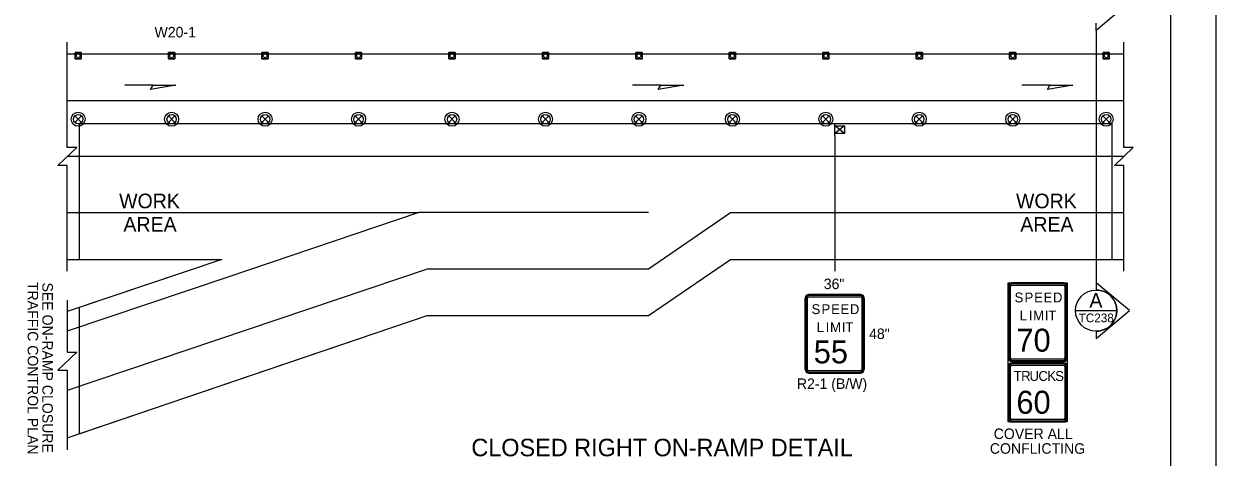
# Model space of a CAD drawing. Extents: x 99999 to 100116, y 99995 to 100013.
# Drawn here: x 100047.9 to 100056.06, y 100001.79 to 100004.76 of the extents above; entities that cross this region are included whole.
import ezdxf

# ---------------------------------------------------------------- set-up
doc = ezdxf.new("R2010")
doc.units = 0
for name, color, linetype in [('Default', 7, 'Continuous'), ('RD_MK_LineEdgeYellow', 7, 'Continuous'), ('RD_MK_LineLane', 7, 'Continuous'), ('SH_DE_DetailHeading2Text', 7, 'Continuous'), ('SH_GI_PlotLimits', 7, 'Continuous'), ('SH_GI_SheetBorder', 7, 'Continuous'), ('SH_TI_WZSectionCut', 7, 'Continuous'), ('TR_SN_ConstructionSigns', 7, 'Continuous'), ('TR_WZ_PortableSignMount5ftMinBlk-Wht', 7, 'Continuous'), ('TR_WZ_TrafficCone', 7, 'Continuous'), ('TR_WZ_TrafficSafetyDrum', 7, 'Continuous'), ('TR_WZ_WorkAreaLabel', 7, 'Continuous'), ('TR_WZ_WorkZoneDetails', 7, 'Continuous')]:
    doc.layers.add(name, color=color, linetype=linetype)

msp = doc.modelspace()

# ---------------------------------------------------------------- linework, layer by layer
at = {"layer": 'Default'}
for p, q in [((100054.638, 100002.4156), (100054.638, 100002.0613)), ((100055.0177, 100002.441), (100054.6633, 100002.441)), ((100055.043, 100002.0613), (100055.043, 100002.4156)), ((100054.6633, 100002.036), (100055.0177, 100002.036))]:
    msp.add_line(p, q, dxfattribs=at)
for centre, start, end in [((100054.6633, 100002.4156), 90, 180), ((100055.0177, 100002.4156), 0, 90), ((100054.6633, 100002.0613), 180, 270.00001), ((100055.0177, 100002.0613), 270.00001, 0.00001)]:
    msp.add_arc(centre, 0.0253, start, end, dxfattribs=at)
at = {"layer": 'RD_MK_LineEdgeYellow'}
for p, q in [((100048.195, 100004.238), (100055.43, 100004.238)), ((100048.195, 100003.47), (100049.2533, 100003.47)), ((100052.1758, 100003.086), (100052.7368, 100003.47)), ((100052.7368, 100003.47), (100055.43, 100003.47)), ((100050.6655, 100003.086), (100048.195, 100002.2517)), ((100050.6655, 100003.086), (100052.1758, 100003.086)), ((100049.2943, 100003.0282), (100048.195, 100002.657))]:
    msp.add_line(p, q, dxfattribs=at)
at = {"layer": 'RD_MK_LineLane'}
for points in [[(100055.43, 100003.854), (100048.195, 100003.854)], [(100052.1758, 100003.47), (100050.6024, 100003.47)]]:
    msp.add_lwpolyline(points, dxfattribs=at)
at = {"layer": 'SH_GI_PlotLimits'}
msp.add_lwpolyline([(100039.0625, 99999.6875), (100056.0625, 99999.6875), (100056.0625, 100010.6875), (100039.0625, 100010.6875)], close=True, dxfattribs=at)
at = {"layer": 'SH_GI_SheetBorder'}
msp.add_line((100055.75, 100010.375), (100055.75, 100000), dxfattribs=at)
at = {"layer": 'SH_TI_WZSectionCut'}
for p, q in [((100055.4688, 100004.9091), (100055.2407, 100004.718)), ((100055.2407, 100004.718), (100055.2407, 100004.7679)), ((100055.2407, 100004.718), (100055.2407, 100002.99)), ((100055.2407, 100002.99), (100055.2407, 100002.94)), ((100055.4689, 100002.7988), (100055.2407, 100002.99)), ((100055.2407, 100002.6077), (100055.4689, 100002.7988)), ((100055.2407, 100002.6576), (100055.2407, 100002.6077))]:
    msp.add_line(p, q, dxfattribs=at)
msp.add_lwpolyline([(100055.0995, 100002.7988), (100055.3819, 100002.7988)], dxfattribs=at)
msp.add_circle((100055.2407, 100002.7988), 0.1412, dxfattribs=at)
msp.add_arc((100055.2407, 100002.7988), 0.1412, 269.99779, 90.00221, dxfattribs=at)
at = {"layer": 'TR_SN_ConstructionSigns'}
for p, q in [((100054.638, 100002.4753), (100054.638, 100002.9646)), ((100054.638, 100002.9646), (100054.638, 100002.4753)), ((100054.6451, 100002.9646), (100054.6451, 100002.4753)), ((100054.6549, 100002.4753), (100054.6549, 100002.9646)), ((100054.6633, 100002.99), (100055.0177, 100002.99)), ((100055.0177, 100002.99), (100054.6633, 100002.99)), ((100055.0177, 100002.9829), (100054.6633, 100002.9829)), ((100054.6633, 100002.9731), (100055.0177, 100002.9731)), ((100055.0261, 100002.9646), (100055.0261, 100002.4753)), ((100055.036, 100002.4753), (100055.036, 100002.9646)), ((100055.043, 100002.9646), (100055.043, 100002.4753)), ((100055.043, 100002.4753), (100055.043, 100002.9646)), ((100053.2475, 100002.3953), (100053.2475, 100002.8846)), ((100053.2475, 100002.8846), (100053.2475, 100002.3953)), ((100053.2546, 100002.8846), (100053.2546, 100002.3953)), ((100053.2644, 100002.3953), (100053.2644, 100002.8846)), ((100053.2728, 100002.91), (100053.6272, 100002.91)), ((100053.6272, 100002.91), (100053.2728, 100002.91)), ((100053.6272, 100002.9029), (100053.2728, 100002.9029)), ((100053.2728, 100002.8931), (100053.6272, 100002.8931)), ((100053.6357, 100002.8846), (100053.6357, 100002.3953)), ((100053.6455, 100002.3953), (100053.6455, 100002.8846)), ((100053.6525, 100002.8846), (100053.6525, 100002.3953)), ((100053.6525, 100002.3953), (100053.6525, 100002.8846)), ((100055.0177, 100002.4668), (100054.6633, 100002.4668)), ((100053.6272, 100002.3868), (100053.2728, 100002.3868)), ((100053.2728, 100002.377), (100053.6272, 100002.377)), ((100054.638, 100002.0613), (100054.638, 100002.4156)), ((100054.638, 100002.4156), (100054.638, 100002.0613)), ((100054.6451, 100002.4156), (100054.6451, 100002.0613)), ((100054.6549, 100002.0613), (100054.6549, 100002.4156)), ((100054.6633, 100002.457), (100055.0177, 100002.457)), ((100055.0177, 100002.45), (100054.6633, 100002.45)), ((100054.6633, 100002.45), (100055.0177, 100002.45)), ((100054.6633, 100002.441), (100055.0177, 100002.441)), ((100055.0177, 100002.441), (100054.6633, 100002.441)), ((100055.0177, 100002.4339), (100054.6633, 100002.4339)), ((100054.6633, 100002.4241), (100055.0177, 100002.4241)), ((100055.0261, 100002.4156), (100055.0261, 100002.0613)), ((100055.036, 100002.0613), (100055.036, 100002.4156)), ((100055.043, 100002.4156), (100055.043, 100002.0613)), ((100055.043, 100002.0613), (100055.043, 100002.4156)), ((100053.6272, 100002.37), (100053.2728, 100002.37)), ((100053.2728, 100002.37), (100053.6272, 100002.37)), ((100055.0177, 100002.0528), (100054.6633, 100002.0528)), ((100054.6633, 100002.043), (100055.0177, 100002.043)), ((100055.0177, 100002.036), (100054.6633, 100002.036)), ((100054.6633, 100002.036), (100055.0177, 100002.036))]:
    msp.add_line(p, q, dxfattribs=at)
msp.add_lwpolyline([(100054.638, 100002.99), (100055.043, 100002.99), (100055.043, 100002.036), (100054.638, 100002.036)], close=True, dxfattribs=at)
for centre, radius, start, end in [((100054.6633, 100002.9646), 0.0253, 90, 180), ((100054.6633, 100002.9646), 0.0253, 90, 180), ((100054.6633, 100002.9646), 0.0183, 90, 180), ((100054.6633, 100002.9646), 0.00844, 90, 180), ((100055.0177, 100002.9646), 0.0253, 0, 90), ((100055.0177, 100002.9646), 0.0253, 360, 90), ((100055.0177, 100002.9646), 0.0183, 0, 90), ((100055.0177, 100002.9646), 0.00844, 360, 90), ((100053.2728, 100002.8846), 0.0253, 90, 180), ((100053.2728, 100002.8846), 0.0253, 90, 180), ((100053.2728, 100002.8846), 0.0183, 90, 180), ((100053.2728, 100002.8846), 0.00844, 90, 180), ((100053.6272, 100002.8846), 0.0253, 360, 90), ((100053.6272, 100002.8846), 0.0253, 360, 90), ((100053.6272, 100002.8846), 0.0183, 0, 90), ((100053.6272, 100002.8846), 0.00844, 360, 90), ((100054.6633, 100002.4753), 0.0253, 180, 270), ((100054.6633, 100002.4753), 0.0253, 180, 270), ((100054.6633, 100002.4753), 0.0183, 180, 270), ((100054.6633, 100002.4753), 0.00844, 180, 270), ((100055.0177, 100002.4753), 0.0253, 270, 0), ((100055.0177, 100002.4753), 0.0183, 270, 360), ((100055.0177, 100002.4753), 0.00844, 270, 0), ((100055.0177, 100002.4753), 0.0253, 270, 0), ((100053.2728, 100002.3953), 0.0253, 180, 270), ((100053.2728, 100002.3953), 0.0253, 180, 270), ((100053.2728, 100002.3953), 0.0183, 180, 270), ((100053.2728, 100002.3953), 0.00844, 180, 270), ((100053.6272, 100002.3953), 0.0253, 270, 360), ((100053.6272, 100002.3953), 0.0183, 270, 360), ((100053.6272, 100002.3953), 0.00844, 270, 0), ((100053.6272, 100002.3953), 0.0253, 270, 360), ((100054.6633, 100002.4156), 0.0253, 90, 180), ((100054.6633, 100002.4156), 0.0253, 90, 180), ((100054.6633, 100002.4156), 0.0183, 90, 180), ((100054.6633, 100002.4156), 0.00844, 90, 180), ((100055.0177, 100002.4156), 0.0253, 0, 90), ((100055.0177, 100002.4156), 0.0253, 360, 90), ((100055.0177, 100002.4156), 0.0183, 0, 90), ((100055.0177, 100002.4156), 0.00844, 360, 90), ((100054.6633, 100002.0613), 0.0253, 180, 270), ((100054.6633, 100002.0613), 0.0253, 180, 270), ((100055.0177, 100002.0613), 0.0253, 270, 0), ((100055.0177, 100002.0613), 0.0253, 270, 0), ((100055.0177, 100002.0613), 0.0183, 270, 360), ((100055.0177, 100002.0613), 0.00844, 270, 0)]:
    msp.add_arc(centre, radius, start, end, dxfattribs=at)
for major_axis, ratio, start_param, end_param in [((-0.0183, 0), 0.999596, 0, 1.570796), ((0.00844, 0), 0.99908, 3.141593, 4.712389)]:
    msp.add_ellipse((100054.6633, 100002.0613), major_axis=major_axis, ratio=ratio, start_param=start_param, end_param=end_param, dxfattribs=at)
at = {"layer": 'TR_WZ_PortableSignMount5ftMinBlk-Wht'}
for p, q in [((100053.45, 100003.998), (100053.45, 100004.078)), ((100053.5167, 100004.064), (100053.45, 100004.012)), ((100053.5167, 100004.012), (100053.45, 100004.064)), ((100053.4834, 100004.038), (100053.4834, 100004.038)), ((100053.4835, 100004.038), (100053.4835, 100004.038))]:
    msp.add_line(p, q, dxfattribs=at)
msp.add_lwpolyline([(100053.5167, 100004.064), (100053.5167, 100004.012), (100053.45, 100004.012), (100053.45, 100004.064)], close=True, dxfattribs=at)
at = {"layer": 'TR_WZ_TrafficCone'}
for points in [[(100048.2481, 100004.566), (100048.2907, 100004.566), (100048.2907, 100004.5233), (100048.2481, 100004.5233), (100048.2481, 100004.566)], [(100048.2481, 100004.5233), (100048.2907, 100004.5233), (100048.2907, 100004.566), (100048.2481, 100004.566), (100048.2481, 100004.5233)], [(100048.8881, 100004.566), (100048.9307, 100004.566), (100048.9307, 100004.5233), (100048.8881, 100004.5233), (100048.8881, 100004.566)], [(100048.8881, 100004.5233), (100048.9307, 100004.5233), (100048.9307, 100004.566), (100048.8881, 100004.566), (100048.8881, 100004.5233)], [(100049.5281, 100004.566), (100049.5707, 100004.566), (100049.5707, 100004.5233), (100049.5281, 100004.5233), (100049.5281, 100004.566)], [(100049.5281, 100004.5233), (100049.5707, 100004.5233), (100049.5707, 100004.566), (100049.5281, 100004.566), (100049.5281, 100004.5233)], [(100050.1681, 100004.566), (100050.2107, 100004.566), (100050.2107, 100004.5233), (100050.1681, 100004.5233), (100050.1681, 100004.566)], [(100050.1681, 100004.5233), (100050.2107, 100004.5233), (100050.2107, 100004.566), (100050.1681, 100004.566), (100050.1681, 100004.5233)], [(100050.8081, 100004.566), (100050.8507, 100004.566), (100050.8507, 100004.5233), (100050.8081, 100004.5233), (100050.8081, 100004.566)], [(100050.8081, 100004.5233), (100050.8507, 100004.5233), (100050.8507, 100004.566), (100050.8081, 100004.566), (100050.8081, 100004.5233)], [(100051.4481, 100004.566), (100051.4907, 100004.566), (100051.4907, 100004.5233), (100051.4481, 100004.5233), (100051.4481, 100004.566)], [(100051.4481, 100004.5233), (100051.4907, 100004.5233), (100051.4907, 100004.566), (100051.4481, 100004.566), (100051.4481, 100004.5233)], [(100052.0881, 100004.566), (100052.1307, 100004.566), (100052.1307, 100004.5233), (100052.0881, 100004.5233), (100052.0881, 100004.566)], [(100052.0881, 100004.5233), (100052.1307, 100004.5233), (100052.1307, 100004.566), (100052.0881, 100004.566), (100052.0881, 100004.5233)], [(100052.7281, 100004.566), (100052.7707, 100004.566), (100052.7707, 100004.5233), (100052.7281, 100004.5233), (100052.7281, 100004.566)], [(100052.7281, 100004.5233), (100052.7707, 100004.5233), (100052.7707, 100004.566), (100052.7281, 100004.566), (100052.7281, 100004.5233)], [(100053.3681, 100004.566), (100053.4107, 100004.566), (100053.4107, 100004.5233), (100053.3681, 100004.5233), (100053.3681, 100004.566)], [(100053.3681, 100004.5233), (100053.4107, 100004.5233), (100053.4107, 100004.566), (100053.3681, 100004.566), (100053.3681, 100004.5233)], [(100054.0081, 100004.566), (100054.0507, 100004.566), (100054.0507, 100004.5233), (100054.0081, 100004.5233), (100054.0081, 100004.566)], [(100054.0081, 100004.5233), (100054.0507, 100004.5233), (100054.0507, 100004.566), (100054.0081, 100004.566), (100054.0081, 100004.5233)], [(100054.6481, 100004.566), (100054.6907, 100004.566), (100054.6907, 100004.5233), (100054.6481, 100004.5233), (100054.6481, 100004.566)], [(100054.6481, 100004.5233), (100054.6907, 100004.5233), (100054.6907, 100004.566), (100054.6481, 100004.566), (100054.6481, 100004.5233)], [(100055.2881, 100004.566), (100055.3307, 100004.566), (100055.3307, 100004.5233), (100055.2881, 100004.5233), (100055.2881, 100004.566)], [(100055.2881, 100004.5233), (100055.3307, 100004.5233), (100055.3307, 100004.566), (100055.2881, 100004.566), (100055.2881, 100004.5233)]]:
    msp.add_lwpolyline(points, dxfattribs=at)
for centre in [(100048.2694, 100004.5446), (100048.9094, 100004.5446), (100049.5494, 100004.5446), (100050.1894, 100004.5446), (100050.8294, 100004.5446), (100051.4694, 100004.5446), (100052.1094, 100004.5446), (100052.7494, 100004.5446), (100053.3894, 100004.5446), (100054.0294, 100004.5446), (100054.6694, 100004.5446), (100055.3094, 100004.5446)]:
    msp.add_circle(centre, 0.0133, dxfattribs=at)
at = {"layer": 'TR_WZ_TrafficSafetyDrum'}
for p, q in [((100048.2468, 100004.1326), (100048.292, 100004.0873)), ((100048.292, 100004.1326), (100048.2468, 100004.0873)), ((100048.8868, 100004.1326), (100048.932, 100004.0873)), ((100048.932, 100004.1326), (100048.8868, 100004.0873)), ((100049.5268, 100004.1326), (100049.572, 100004.0873)), ((100049.572, 100004.1326), (100049.5268, 100004.0873)), ((100050.1668, 100004.1326), (100050.212, 100004.0873)), ((100050.212, 100004.1326), (100050.1668, 100004.0873)), ((100050.8068, 100004.1326), (100050.852, 100004.0873)), ((100050.852, 100004.1326), (100050.8068, 100004.0873)), ((100051.4468, 100004.1326), (100051.492, 100004.0873)), ((100051.492, 100004.1326), (100051.4468, 100004.0873)), ((100052.0868, 100004.1326), (100052.132, 100004.0873)), ((100052.132, 100004.1326), (100052.0868, 100004.0873)), ((100052.7268, 100004.1326), (100052.772, 100004.0873)), ((100052.772, 100004.1326), (100052.7268, 100004.0873)), ((100053.3668, 100004.1326), (100053.412, 100004.0873)), ((100053.412, 100004.1326), (100053.3668, 100004.0873)), ((100054.0068, 100004.1326), (100054.052, 100004.0873)), ((100054.052, 100004.1326), (100054.0068, 100004.0873)), ((100054.6468, 100004.1326), (100054.692, 100004.0873)), ((100054.692, 100004.1326), (100054.6468, 100004.0873)), ((100055.2868, 100004.1326), (100055.332, 100004.0873)), ((100055.332, 100004.1326), (100055.2868, 100004.0873))]:
    msp.add_line(p, q, dxfattribs=at)
for centre, radius in [((100048.2694, 100004.11), 0.048), ((100048.2694, 100004.11), 0.048), ((100048.2694, 100004.11), 0.032), ((100048.9094, 100004.11), 0.048), ((100048.9094, 100004.11), 0.048), ((100048.9094, 100004.11), 0.032), ((100049.5494, 100004.11), 0.048), ((100049.5494, 100004.11), 0.048), ((100049.5494, 100004.11), 0.032), ((100050.1894, 100004.11), 0.048), ((100050.1894, 100004.11), 0.048), ((100050.1894, 100004.11), 0.032), ((100050.8294, 100004.11), 0.048), ((100050.8294, 100004.11), 0.048), ((100050.8294, 100004.11), 0.032), ((100051.4694, 100004.11), 0.048), ((100051.4694, 100004.11), 0.048), ((100051.4694, 100004.11), 0.032), ((100052.1094, 100004.11), 0.048), ((100052.1094, 100004.11), 0.048), ((100052.1094, 100004.11), 0.032), ((100052.7494, 100004.11), 0.048), ((100052.7494, 100004.11), 0.048), ((100052.7494, 100004.11), 0.032), ((100053.3894, 100004.11), 0.048), ((100053.3894, 100004.11), 0.048), ((100053.3894, 100004.11), 0.032), ((100054.0294, 100004.11), 0.048), ((100054.0294, 100004.11), 0.048), ((100054.0294, 100004.11), 0.032), ((100054.6694, 100004.11), 0.048), ((100054.6694, 100004.11), 0.048), ((100054.6694, 100004.11), 0.032), ((100055.3094, 100004.11), 0.048), ((100055.3094, 100004.11), 0.048), ((100055.3094, 100004.11), 0.032)]:
    msp.add_circle(centre, radius, dxfattribs=at)
at = {"layer": 'TR_WZ_WorkZoneDetails'}
for p, q in [((100048.195, 100004.558), (100055.43, 100004.558)), ((100048.782, 100004.344), (100048.5891, 100004.344)), ((100052.2594, 100004.344), (100052.0665, 100004.344)), ((100054.9242, 100004.344), (100054.7313, 100004.344)), ((100053.45, 100003.998), (100053.45, 100003.07)), ((100049.2533, 100003.47), (100050.6024, 100003.47)), ((100050.6024, 100003.47), (100049.2943, 100003.0282)), ((100048.195, 100003.15), (100049.2533, 100003.15)), ((100049.2533, 100003.15), (100048.195, 100002.7929)), ((100052.1758, 100002.766), (100052.7368, 100003.15)), ((100052.7368, 100003.15), (100055.43, 100003.15)), ((100048.195, 100001.928), (100050.6601, 100002.766)), ((100050.6601, 100002.766), (100052.1758, 100002.766))]:
    msp.add_line(p, q, dxfattribs=at)
for points in [[(100048.195, 100003.07), (100048.195, 100003.792), (100048.131, 100003.792), (100048.259, 100003.9159), (100048.195, 100003.9159), (100048.195, 100004.638)], [(100055.43, 100003.07), (100055.43, 100003.792), (100055.366, 100003.792), (100055.494, 100003.9159), (100055.43, 100003.9159), (100055.43, 100004.638)], [(100048.195, 100002.8701), (100048.195, 100002.5136), (100048.259, 100002.5136), (100048.131, 100002.3897), (100048.195, 100002.3897), (100048.195, 100001.8453)]]:
    msp.add_lwpolyline(points, dxfattribs=at)
for points in [[(100048.9392, 100004.344), (100048.7641, 100004.3132), (100048.782, 100004.344)], [(100052.4166, 100004.344), (100052.2415, 100004.3132), (100052.2594, 100004.344)], [(100055.0815, 100004.344), (100054.9064, 100004.3132), (100054.9242, 100004.344)], [(100048.275, 100004.078), (100048.275, 100003.15), (100049.2533, 100003.15), (100048.275, 100002.8199), (100048.275, 100002.8199), (100048.275, 100002.8199), (100048.275, 100001.9552), (100048.275, 100001.9552), (100048.275, 100001.9552), (100049.3215, 100002.3109), (100050.6601, 100002.766), (100052.1758, 100002.766), (100052.7368, 100003.15), (100055.35, 100003.15), (100055.35, 100004.078)]]:
    msp.add_lwpolyline(points, close=True, dxfattribs=at)

# ---------------------------------------------------------------- texts
at = {"layer": 'Default'}
for s, height, p in [('S', 0.0675, (100054.6819, 100002.855)), ('P', 0.0675, (100054.7501, 100002.855)), ('E', 0.0675, (100054.8162, 100002.855)), ('E', 0.0675, (100054.8803, 100002.855)), ('D', 0.0675, (100054.9445, 100002.855)), ('S', 0.0675, (100053.2914, 100002.775)), ('P', 0.0675, (100053.3596, 100002.775)), ('E', 0.0675, (100053.4257, 100002.775)), ('E', 0.0675, (100053.4899, 100002.775)), ('D', 0.0675, (100053.554, 100002.775)), ('L', 0.0675, (100054.717, 100002.7312)), ('I', 0.0675, (100054.7791, 100002.7312)), ('M', 0.0675, (100054.8088, 100002.7312)), ('I', 0.0675, (100054.8898, 100002.7312)), ('T', 0.0675, (100054.9134, 100002.7312)), ('L', 0.0675, (100053.3265, 100002.6512)), ('I', 0.0675, (100053.3886, 100002.6512)), ('M', 0.0675, (100053.4183, 100002.6512)), ('I', 0.0675, (100053.4993, 100002.6512)), ('T', 0.0675, (100053.5229, 100002.6512)), ('70', 0.1575, (100054.6949, 100002.5175)), ('55', 0.1575, (100053.3068, 100002.4375)), ('T', 0.0675, (100054.6751, 100002.3172)), ('R', 0.0675, (100054.7271, 100002.3172)), ('U', 0.0675, (100054.7845, 100002.3172)), ('C', 0.0675, (100054.8452, 100002.3172)), ('K', 0.0675, (100054.906, 100002.3172)), ('S', 0.0675, (100054.96, 100002.3172)), ('60', 0.1575, (100054.6948, 100002.0922))]:
    msp.add_text(s, height=height, dxfattribs=at).set_placement(p)
at = {"layer": 'SH_DE_DetailHeading2Text'}
msp.add_text('CLOSED RIGHT ON-RAMP DETAIL', height=0.12, rotation=360, dxfattribs=at).set_placement((100050.9618, 100001.8009))
at = {"layer": 'SH_TI_WZSectionCut'}
for s, height, rotation, p in [('A', 0.1, 0.00995, (100055.1945, 100002.8195)), ('TC238', 0.06, 360, (100055.1209, 100002.7188))]:
    msp.add_text(s, height=height, rotation=rotation, dxfattribs=at).set_placement(p)
at = {"layer": 'TR_SN_ConstructionSigns'}
msp.add_text('W20-1', height=0.072, rotation=360, dxfattribs=at).set_placement((100048.7921, 100004.6705))
for s, p in [('36"', (100053.3753, 100002.946)), ('COVER ALL', (100054.5392, 100001.919)), ('CONFLICTING', (100054.5128, 100001.8182))]:
    msp.add_text(s, height=0.072, dxfattribs=at).set_placement(p)
at = {"layer": 'TR_WZ_WorkAreaLabel'}
for s, p in [('WORK', (100048.5496, 100003.5)), ('WORK', (100054.6919, 100003.5)), ('AREA', (100048.5793, 100003.34)), ('AREA', (100054.7215, 100003.34))]:
    msp.add_text(s, height=0.1, dxfattribs=at).set_placement(p)
at = {"layer": 'TR_WZ_WorkZoneDetails'}
for s, p in [('TRAFFIC CONTROL PLAN', (100047.923, 100002.9948)), ('SEE ON-RAMP CLOSURE', (100048.0238, 100002.9908))]:
    msp.add_text(s, height=0.072, rotation=270, dxfattribs=at).set_placement(p)
for s, p in [('48"', (100053.6858, 100002.604)), ('R2-1 (B/W)', (100053.1913, 100002.262))]:
    msp.add_text(s, height=0.072, dxfattribs=at).set_placement(p)

doc.saveas('drawing.dxf')
